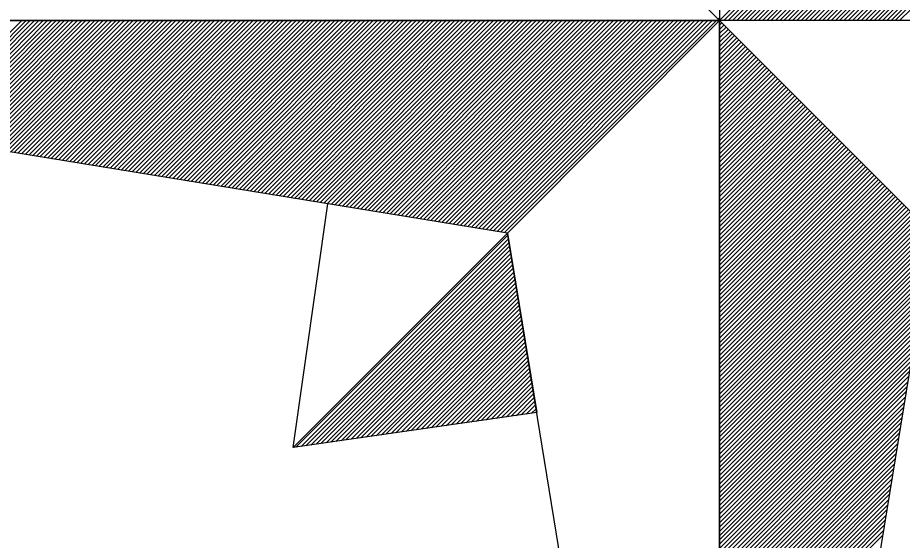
# Model space of a CAD drawing. Extents: x 576692 to 577659, y 273254 to 273799.
# Drawn here: x 577250.962 to 577254.697, y 273526.238 to 273528.442 of the extents above; entities that cross this region are included whole.
import ezdxf

# ---------------------------------------------------------------- set-up
doc = ezdxf.new("R2010")
doc.units = 0
doc.layers.add('RAMI_UZMR_####_####_#', color=7, linetype='Continuous')

msp = doc.modelspace()

# ---------------------------------------------------------------- linework, layer by layer
at = {"layer": 'RAMI_UZMR_####_####_#'}
for p, q in [((577253.9257, 273534.8297), (577253.9257, 273528.4297)), ((577253.9257, 273528.4297), (577253.0297, 273529.3257)), ((577253.0297, 273529.3257), (577253.9257, 273528.4297)), ((577253.9257, 273528.4297), (577254.8217, 273529.3257)), ((577253.9441, 273528.4297), (577254.8369, 273529.3233)), ((577253.9617, 273528.4297), (577254.8529, 273529.3209)), ((577253.9801, 273528.4297), (577254.8689, 273529.3177)), ((577253.9985, 273528.4297), (577254.8841, 273529.3161)), ((577254.0161, 273528.4297), (577254.8993, 273529.3129)), ((577254.0337, 273528.4297), (577254.9153, 273529.3105)), ((577254.0521, 273528.4297), (577254.9305, 273529.3081)), ((577254.0705, 273528.4297), (577254.9465, 273529.3057)), ((577254.0889, 273528.4297), (577254.9617, 273529.3033)), ((577254.1065, 273528.4297), (577254.9777, 273529.3001)), ((577254.1249, 273528.4297), (577254.9929, 273529.2977)), ((577254.1425, 273528.4297), (577255.0081, 273529.2953)), ((577254.1609, 273528.4297), (577255.0241, 273529.2929)), ((577254.1793, 273528.4297), (577255.0401, 273529.2905)), ((577254.1969, 273528.4297), (577255.0553, 273529.2881)), ((577254.2153, 273528.4297), (577255.0705, 273529.2857)), ((577254.2337, 273528.4297), (577255.0865, 273529.2825)), ((577254.2513, 273528.4297), (577255.1017, 273529.2801)), ((577254.2697, 273528.4297), (577255.1177, 273529.2777)), ((577254.2873, 273528.4297), (577255.1329, 273529.2753)), ((577254.3057, 273528.4297), (577255.1489, 273529.2729)), ((577254.3241, 273528.4297), (577255.1641, 273529.2697)), ((577254.3425, 273528.4297), (577255.1793, 273529.2673)), ((577254.3601, 273528.4297), (577255.1953, 273529.2649)), ((577254.3785, 273528.4297), (577255.2113, 273529.2625)), ((577254.3961, 273528.4297), (577255.2265, 273529.2601)), ((577254.4145, 273528.4297), (577255.2417, 273529.2577)), ((577254.4321, 273528.4297), (577255.2577, 273529.2553)), ((577254.4505, 273528.4297), (577255.2729, 273529.2521)), ((577254.4689, 273528.4297), (577255.2889, 273529.2497)), ((577254.4865, 273528.4297), (577255.3041, 273529.2473)), ((577254.5049, 273528.4297), (577255.3201, 273529.2449)), ((577254.5233, 273528.4297), (577255.3353, 273529.2425)), ((577254.5409, 273528.4297), (577255.3513, 273529.2401)), ((577254.5593, 273528.4297), (577255.3665, 273529.2377)), ((577254.5777, 273528.4297), (577255.3825, 273529.2345)), ((577254.5953, 273528.4297), (577255.3977, 273529.2321)), ((577254.6137, 273528.4297), (577255.4129, 273529.2297)), ((577254.6321, 273528.4297), (577255.4289, 273529.2273)), ((577254.6497, 273528.4297), (577255.4449, 273529.2249)), ((577254.6673, 273528.4297), (577255.4601, 273529.2217)), ((577254.6857, 273528.4297), (577255.4753, 273529.2193)), ((577253.0297, 273527.5337), (577247.5257, 273528.4297)), ((577247.5257, 273528.4297), (577253.9257, 273528.4297)), ((577253.9257, 273528.4297), (577247.5257, 273528.4297)), ((577250.4961, 273527.9465), (577250.9793, 273528.4297)), ((577250.5113, 273527.9441), (577250.9977, 273528.4297)), ((577250.5265, 273527.9417), (577251.0153, 273528.4297)), ((577250.5425, 273527.9385), (577251.0337, 273528.4297)), ((577250.5585, 273527.9361), (577251.0513, 273528.4297)), ((577250.5737, 273527.9337), (577251.0697, 273528.4297)), ((577250.5889, 273527.9313), (577251.0881, 273528.4297)), ((577250.6049, 273527.9289), (577251.1057, 273528.4297)), ((577250.6201, 273527.9257), (577251.1241, 273528.4297)), ((577250.6361, 273527.9233), (577251.1425, 273528.4297)), ((577250.6513, 273527.9209), (577251.1601, 273528.4297)), ((577250.6673, 273527.9185), (577251.1785, 273528.4297)), ((577250.6825, 273527.9161), (577251.1961, 273528.4297)), ((577250.6985, 273527.9137), (577251.2145, 273528.4297)), ((577250.7137, 273527.9113), (577251.2329, 273528.4297)), ((577250.7289, 273527.9081), (577251.2505, 273528.4297)), ((577250.7449, 273527.9057), (577251.2689, 273528.4297)), ((577250.7601, 273527.9033), (577251.2873, 273528.4297)), ((577250.7761, 273527.9009), (577251.3049, 273528.4297)), ((577250.7921, 273527.8985), (577251.3233, 273528.4297)), ((577250.8073, 273527.8953), (577251.3409, 273528.4297)), ((577250.8225, 273527.8937), (577251.3593, 273528.4297)), ((577250.8385, 273527.8905), (577251.3777, 273528.4297)), ((577250.8537, 273527.8881), (577251.3953, 273528.4297)), ((577250.8697, 273527.8857), (577251.4137, 273528.4297)), ((577250.8849, 273527.8833), (577251.4321, 273528.4297)), ((577250.9009, 273527.8809), (577251.4497, 273528.4297)), ((577250.9161, 273527.8777), (577251.4681, 273528.4297)), ((577250.9313, 273527.8753), (577251.4865, 273528.4297)), ((577250.9473, 273527.8729), (577251.5041, 273528.4297)), ((577250.9633, 273527.8705), (577251.5225, 273528.4297)), ((577250.9785, 273527.8681), (577251.5409, 273528.4297)), ((577250.9937, 273527.8649), (577251.5585, 273528.4297)), ((577251.0097, 273527.8625), (577251.5761, 273528.4297)), ((577251.0249, 273527.8601), (577251.5945, 273528.4297)), ((577251.0409, 273527.8577), (577251.6129, 273528.4297)), ((577251.0561, 273527.8553), (577251.6305, 273528.4297)), ((577251.0721, 273527.8521), (577251.6489, 273528.4297)), ((577251.0873, 273527.8497), (577251.6673, 273528.4297)), ((577251.1025, 273527.8473), (577251.6849, 273528.4297)), ((577251.1185, 273527.8449), (577251.7033, 273528.4297)), ((577251.1345, 273527.8425), (577251.7217, 273528.4297)), ((577251.1497, 273527.8401), (577251.7393, 273528.4297)), ((577251.1649, 273527.8377), (577251.7577, 273528.4297)), ((577251.1809, 273527.8345), (577251.7761, 273528.4297)), ((577251.1961, 273527.8321), (577251.7937, 273528.4297)), ((577251.2121, 273527.8297), (577251.8121, 273528.4297)), ((577251.2273, 273527.8273), (577251.8297, 273528.4297)), ((577251.2433, 273527.8249), (577251.8481, 273528.4297)), ((577251.2585, 273527.8217), (577251.8665, 273528.4297)), ((577251.2745, 273527.8193), (577251.8841, 273528.4297)), ((577251.2897, 273527.8169), (577251.9025, 273528.4297)), ((577251.3049, 273527.8145), (577251.9209, 273528.4297)), ((577251.3209, 273527.8121), (577251.9385, 273528.4297)), ((577251.3361, 273527.8097), (577251.9569, 273528.4297)), ((577251.3521, 273527.8073), (577251.9745, 273528.4297)), ((577251.3681, 273527.8041), (577251.9929, 273528.4297)), ((577251.3833, 273527.8017), (577252.0113, 273528.4297)), ((577251.3985, 273527.7993), (577252.0289, 273528.4297)), ((577251.4145, 273527.7969), (577252.0473, 273528.4297)), ((577251.4297, 273527.7945), (577252.0657, 273528.4297)), ((577251.4457, 273527.7921), (577252.0833, 273528.4297)), ((577251.4609, 273527.7897), (577252.1017, 273528.4297)), ((577251.4769, 273527.7865), (577252.1201, 273528.4297)), ((577251.4921, 273527.7841), (577252.1377, 273528.4297)), ((577251.5073, 273527.7817), (577252.1561, 273528.4297)), ((577251.5233, 273527.7793), (577252.1745, 273528.4297)), ((577251.5393, 273527.7769), (577252.1921, 273528.4297)), ((577251.5545, 273527.7737), (577252.2097, 273528.4297)), ((577251.5697, 273527.7713), (577252.2281, 273528.4297)), ((577251.5857, 273527.7689), (577252.2465, 273528.4297)), ((577251.6009, 273527.7665), (577252.2641, 273528.4297)), ((577251.6169, 273527.7641), (577252.2825, 273528.4297)), ((577251.6321, 273527.7617), (577252.3009, 273528.4297)), ((577251.6481, 273527.7593), (577252.3185, 273528.4297)), ((577251.6633, 273527.7561), (577252.3369, 273528.4297)), ((577251.6785, 273527.7537), (577252.3553, 273528.4297)), ((577251.6945, 273527.7513), (577252.3729, 273528.4297)), ((577251.7105, 273527.7489), (577252.3913, 273528.4297)), ((577251.7257, 273527.7465), (577252.4097, 273528.4297)), ((577251.7409, 273527.7433), (577252.4273, 273528.4297)), ((577251.7569, 273527.7409), (577252.4457, 273528.4297)), ((577251.7721, 273527.7385), (577252.4633, 273528.4297)), ((577251.7881, 273527.7361), (577252.4817, 273528.4297)), ((577251.8033, 273527.7337), (577252.5001, 273528.4297)), ((577251.8193, 273527.7305), (577252.5177, 273528.4297)), ((577251.8345, 273527.7281), (577252.5361, 273528.4297)), ((577251.8505, 273527.7257), (577252.5545, 273528.4297)), ((577251.8657, 273527.7233), (577252.5721, 273528.4297)), ((577251.8809, 273527.7209), (577252.5905, 273528.4297)), ((577251.8969, 273527.7177), (577252.6081, 273528.4297)), ((577251.9121, 273527.7161), (577252.6265, 273528.4297)), ((577251.9281, 273527.7129), (577252.6449, 273528.4297)), ((577251.9441, 273527.7105), (577252.6625, 273528.4297)), ((577251.9593, 273527.7081), (577252.6809, 273528.4297)), ((577251.9745, 273527.7057), (577252.6993, 273528.4297)), ((577251.9905, 273527.7033), (577252.7169, 273528.4297)), ((577252.0057, 273527.7001), (577252.7353, 273528.4297)), ((577252.0217, 273527.6977), (577252.7529, 273528.4297)), ((577252.0369, 273527.6953), (577252.7713, 273528.4297)), ((577252.0529, 273527.6929), (577252.7897, 273528.4297)), ((577252.0681, 273527.6905), (577252.8081, 273528.4297)), ((577252.0833, 273527.6881), (577252.8257, 273528.4297)), ((577252.0993, 273527.6857), (577252.8433, 273528.4297)), ((577252.1153, 273527.6825), (577252.8617, 273528.4297)), ((577252.1305, 273527.6801), (577252.8801, 273528.4297)), ((577252.1457, 273527.6777), (577252.8977, 273528.4297)), ((577252.1617, 273527.6753), (577252.9161, 273528.4297)), ((577252.1769, 273527.6729), (577252.9345, 273528.4297)), ((577252.1929, 273527.6697), (577252.9521, 273528.4297)), ((577252.2081, 273527.6673), (577252.9705, 273528.4297)), ((577252.2241, 273527.6649), (577252.9889, 273528.4297)), ((577252.2393, 273527.6625), (577253.0065, 273528.4297)), ((577252.2545, 273527.6601), (577253.0249, 273528.4297)), ((577252.2705, 273527.6577), (577253.0433, 273528.4297)), ((577252.2865, 273527.6553), (577253.0609, 273528.4297)), ((577252.3017, 273527.6521), (577253.0793, 273528.4297)), ((577252.3169, 273527.6497), (577253.0969, 273528.4297)), ((577252.3329, 273527.6473), (577253.1153, 273528.4297)), ((577252.3481, 273527.6449), (577253.1329, 273528.4297)), ((577252.3641, 273527.6425), (577253.1513, 273528.4297)), ((577252.3793, 273527.6401), (577253.1697, 273528.4297)), ((577252.3953, 273527.6377), (577253.1881, 273528.4297)), ((577252.4105, 273527.6345), (577253.2057, 273528.4297)), ((577252.4265, 273527.6321), (577253.2241, 273528.4297)), ((577252.4417, 273527.6297), (577253.2417, 273528.4297)), ((577252.4569, 273527.6273), (577253.2601, 273528.4297)), ((577252.4729, 273527.6249), (577253.2785, 273528.4297)), ((577252.4881, 273527.6217), (577253.2961, 273528.4297)), ((577252.5041, 273527.6193), (577253.3145, 273528.4297)), ((577252.5201, 273527.6169), (577253.3329, 273528.4297)), ((577252.5353, 273527.6145), (577253.3505, 273528.4297)), ((577252.5505, 273527.6121), (577253.3689, 273528.4297)), ((577252.5665, 273527.6089), (577253.3865, 273528.4297)), ((577252.5817, 273527.6065), (577253.4049, 273528.4297)), ((577252.5977, 273527.6041), (577253.4233, 273528.4297)), ((577252.6129, 273527.6017), (577253.4409, 273528.4297)), ((577252.6289, 273527.5993), (577253.4593, 273528.4297)), ((577252.6441, 273527.5961), (577253.4769, 273528.4297)), ((577252.6593, 273527.5937), (577253.4953, 273528.4297)), ((577252.6753, 273527.5913), (577253.5137, 273528.4297)), ((577252.6913, 273527.5889), (577253.5313, 273528.4297)), ((577252.7065, 273527.5865), (577253.5497, 273528.4297)), ((577252.7217, 273527.5841), (577253.5681, 273528.4297)), ((577252.7377, 273527.5817), (577253.5857, 273528.4297)), ((577252.7529, 273527.5785), (577253.6041, 273528.4297)), ((577252.7689, 273527.5761), (577253.6225, 273528.4297)), ((577252.7841, 273527.5737), (577253.6401, 273528.4297)), ((577252.8001, 273527.5713), (577253.6585, 273528.4297)), ((577252.8153, 273527.5689), (577253.6769, 273528.4297)), ((577252.8305, 273527.5657), (577253.6945, 273528.4297)), ((577252.8465, 273527.5641), (577253.7129, 273528.4297)), ((577252.8625, 273527.5609), (577253.7305, 273528.4297)), ((577252.8777, 273527.5585), (577253.7489, 273528.4297)), ((577252.8929, 273527.5561), (577253.7665, 273528.4297)), ((577252.9089, 273527.5537), (577253.7849, 273528.4297)), ((577252.9241, 273527.5513), (577253.8033, 273528.4297)), ((577252.9401, 273527.5481), (577253.8209, 273528.4297)), ((577252.9553, 273527.5457), (577253.8393, 273528.4297)), ((577252.9713, 273527.5433), (577253.8577, 273528.4297)), ((577252.9865, 273527.5409), (577253.8753, 273528.4297)), ((577253.0025, 273527.5385), (577253.8937, 273528.4297)), ((577253.0177, 273527.5361), (577253.9121, 273528.4297)), ((577253.0297, 273527.5337), (577253.9257, 273528.4297)), ((577253.9257, 273528.4297), (577253.0297, 273527.5337)), ((577253.9201, 273528.4361), (577253.9257, 273528.4417)), ((577253.9217, 273528.4337), (577253.9257, 273528.4377)), ((577260.3257, 273528.4297), (577253.9257, 273528.4297)), ((577260.3257, 273528.4297), (577253.9257, 273528.4297)), ((577253.9257, 273528.4297), (577254.8217, 273527.5337)), ((577253.9257, 273522.0297), (577253.9257, 273528.4297)), ((577253.9257, 273528.4297), (577254.8217, 273527.5337)), ((577253.9257, 273528.4297), (577253.9257, 273522.0297)), ((577253.9257, 273528.4297), (577253.9265, 273528.4297)), ((577253.9257, 273528.4113), (577253.9353, 273528.4209)), ((577253.9257, 273528.3929), (577253.9441, 273528.4113)), ((577253.9257, 273528.3753), (577253.9537, 273528.4025)), ((577253.9257, 273528.3569), (577253.9625, 273528.3937)), ((577253.9257, 273528.3385), (577253.9713, 273528.3841)), ((577253.9257, 273528.3209), (577253.9801, 273528.3753)), ((577253.9257, 273528.3025), (577253.9889, 273528.3665)), ((577253.9257, 273528.2849), (577253.9985, 273528.3569)), ((577253.9257, 273528.2665), (577254.0073, 273528.3481)), ((577253.9257, 273528.2481), (577254.0161, 273528.3393)), ((577253.9257, 273528.2297), (577254.0257, 273528.3297)), ((577253.9257, 273528.2121), (577254.0345, 273528.3209)), ((577253.9257, 273528.1945), (577254.0441, 273528.3121)), ((577253.9257, 273528.1761), (577254.0529, 273528.3033)), ((577253.9257, 273528.1577), (577254.0617, 273528.2937)), ((577253.9257, 273528.1401), (577254.0713, 273528.2849)), ((577253.9257, 273528.1217), (577254.0801, 273528.2761)), ((577253.9257, 273528.1033), (577254.0889, 273528.2665)), ((577253.9257, 273528.0857), (577254.0977, 273528.2577)), ((577253.9257, 273528.0673), (577254.1073, 273528.2489)), ((577253.9257, 273528.0489), (577254.1161, 273528.2393)), ((577253.9257, 273528.0313), (577254.1249, 273528.2305)), ((577253.9257, 273528.0129), (577254.1345, 273528.2217)), ((577253.9257, 273527.9945), (577254.1433, 273528.2121)), ((577253.9257, 273527.9769), (577254.1521, 273528.2033)), ((577253.9257, 273527.9585), (577254.1617, 273528.1945)), ((577253.9257, 273527.9409), (577254.1705, 273528.1849)), ((577253.9257, 273527.9225), (577254.1793, 273528.1761)), ((577253.9257, 273527.9049), (577254.1889, 273528.1673)), ((577253.9257, 273527.8865), (577254.1977, 273528.1577)), ((577253.9257, 273527.8681), (577254.2065, 273528.1489)), ((577253.9257, 273527.8497), (577254.2161, 273528.1401)), ((577253.9257, 273527.8321), (577254.2249, 273528.1305)), ((577253.9257, 273527.8137), (577254.2337, 273528.1217)), ((577253.9257, 273527.7961), (577254.2425, 273528.1129)), ((577253.9257, 273527.7777), (577254.2521, 273528.1033)), ((577253.9257, 273527.7593), (577254.2609, 273528.0945)), ((577253.9257, 273527.7417), (577254.2697, 273528.0857)), ((577253.9257, 273527.7233), (577254.2793, 273528.0761)), ((577253.9257, 273527.7049), (577254.2881, 273528.0673)), ((577253.9257, 273527.6873), (577254.2969, 273528.0585)), ((577253.9257, 273527.6689), (577254.3065, 273528.0497)), ((577253.9257, 273527.6513), (577254.3153, 273528.0409)), ((577253.9257, 273527.6329), (577254.3249, 273528.0313)), ((577253.9257, 273527.6145), (577254.3337, 273528.0225)), ((577253.9257, 273527.5969), (577254.3425, 273528.0137)), ((577253.9257, 273527.5785), (577254.3513, 273528.0041)), ((577253.9257, 273527.5609), (577254.3601, 273527.9953)), ((577253.9257, 273527.5425), (577254.3697, 273527.9865)), ((577253.9257, 273527.5241), (577254.3785, 273527.9769)), ((577253.9257, 273527.5065), (577254.3873, 273527.9681)), ((577253.9257, 273527.4881), (577254.3969, 273527.9593)), ((577253.9257, 273527.4697), (577254.4057, 273527.9497)), ((577253.9257, 273527.4521), (577254.4145, 273527.9409)), ((577253.9257, 273527.4337), (577254.4241, 273527.9321)), ((577253.9257, 273527.4153), (577254.4329, 273527.9225)), ((577253.9257, 273527.3977), (577254.4417, 273527.9137)), ((577253.9257, 273527.3793), (577254.4513, 273527.9049)), ((577253.9257, 273527.3609), (577254.4601, 273527.8953)), ((577253.9257, 273527.3433), (577254.4689, 273527.8865)), ((577253.9257, 273527.3249), (577254.4785, 273527.8777)), ((577253.9257, 273527.3073), (577254.4873, 273527.8681)), ((577253.9257, 273527.2889), (577254.4961, 273527.8593)), ((577253.9257, 273527.2713), (577254.5057, 273527.8505)), ((577253.9257, 273527.2529), (577254.5145, 273527.8409)), ((577253.9257, 273527.2345), (577254.5233, 273527.8321)), ((577253.9257, 273527.2169), (577254.5329, 273527.8233)), ((577253.9257, 273527.1985), (577254.5417, 273527.8137)), ((577253.9257, 273527.1801), (577254.5505, 273527.8049)), ((577253.9257, 273527.1625), (577254.5601, 273527.7961)), ((577253.9257, 273527.1441), (577254.5689, 273527.7873)), ((577253.9257, 273527.1257), (577254.5777, 273527.7785)), ((577253.9257, 273527.1081), (577254.5873, 273527.7689)), ((577253.9257, 273527.0897), (577254.5961, 273527.7601)), ((577253.9257, 273527.0713), (577254.6049, 273527.7505)), ((577253.9257, 273527.0537), (577254.6137, 273527.7417)), ((577253.9257, 273527.0353), (577254.6225, 273527.7329)), ((577253.9257, 273527.0177), (577254.6321, 273527.7233)), ((577253.9257, 273526.9993), (577254.6409, 273527.7145)), ((577253.9257, 273526.9809), (577254.6497, 273527.7057)), ((577253.9257, 273526.9633), (577254.6593, 273527.6961)), ((577253.9257, 273526.9449), (577254.6681, 273527.6873)), ((577253.9257, 273526.9273), (577254.6769, 273527.6785)), ((577252.1249, 273526.6289), (577252.2721, 273527.6569)), ((577253.9257, 273526.9089), (577254.6865, 273527.6697)), ((577253.9257, 273526.8905), (577254.6953, 273527.6601)), ((577253.9257, 273526.8729), (577254.7041, 273527.6513)), ((577253.9257, 273526.8545), (577254.7137, 273527.6425)), ((577253.9257, 273526.8361), (577254.7225, 273527.6329)), ((577253.9257, 273526.8185), (577254.7313, 273527.6241)), ((577253.9257, 273526.8001), (577254.7409, 273527.6153)), ((577253.9257, 273526.7825), (577254.7497, 273527.6057)), ((577253.9257, 273526.7641), (577254.7585, 273527.5969)), ((577253.9257, 273526.7457), (577254.7681, 273527.5881)), ((577253.9257, 273526.7273), (577254.7769, 273527.5785)), ((577253.9257, 273526.7097), (577254.7857, 273527.5697)), ((577252.1249, 273526.6289), (577253.0297, 273527.5337)), ((577252.1249, 273526.6289), (577253.0297, 273527.5337)), ((577253.9257, 273522.0297), (577253.0297, 273527.5337)), ((577253.0297, 273527.5337), (577253.1537, 273526.7761)), ((577253.9257, 273526.6913), (577254.7953, 273527.5609)), ((577253.9257, 273526.6737), (577254.8041, 273527.5513)), ((577253.9257, 273526.6553), (577254.8129, 273527.5425)), ((577254.8217, 273527.5337), (577253.9257, 273522.0297)), ((577253.9257, 273526.6377), (577254.8217, 273527.5329)), ((577252.1369, 273526.6305), (577253.0313, 273527.5249)), ((577252.1585, 273526.6337), (577253.0337, 273527.5097)), ((577252.1793, 273526.6361), (577253.0369, 273527.4937)), ((577253.9257, 273526.6193), (577254.8185, 273527.5113)), ((577253.9257, 273526.6009), (577254.8145, 273527.4905)), ((577252.2001, 273526.6393), (577253.0385, 273527.4777)), ((577252.2217, 273526.6425), (577253.0417, 273527.4625)), ((577253.9257, 273526.5833), (577254.8113, 273527.4681)), ((577252.2425, 273526.6457), (577253.0441, 273527.4473)), ((577252.2641, 273526.6489), (577253.0465, 273527.4313)), ((577252.2849, 273526.6521), (577253.0489, 273527.4161)), ((577253.9257, 273526.5649), (577254.8081, 273527.4465)), ((577253.9257, 273526.5465), (577254.8041, 273527.4249)), ((577252.3057, 273526.6545), (577253.0513, 273527.4001)), ((577252.3273, 273526.6577), (577253.0545, 273527.3849)), ((577253.9257, 273526.5289), (577254.8009, 273527.4033)), ((577253.9257, 273526.5105), (577254.7969, 273527.3817)), ((577252.3481, 273526.6609), (577253.0569, 273527.3689)), ((577252.3697, 273526.6641), (577253.0593, 273527.3537)), ((577253.9257, 273526.4921), (577254.7937, 273527.3601)), ((577252.3905, 273526.6665), (577253.0617, 273527.3377)), ((577252.4113, 273526.6697), (577253.0641, 273527.3225)), ((577252.4329, 273526.6729), (577253.0665, 273527.3065)), ((577253.9257, 273526.4745), (577254.7905, 273527.3385)), ((577253.9257, 273526.4561), (577254.7865, 273527.3169)), ((577252.4537, 273526.6761), (577253.0689, 273527.2913)), ((577252.4753, 273526.6785), (577253.0721, 273527.2761)), ((577253.9257, 273526.4377), (577254.7825, 273527.2953)), ((577253.9257, 273526.4201), (577254.7793, 273527.2737)), ((577252.4961, 273526.6817), (577253.0745, 273527.2601)), ((577252.5169, 273526.6849), (577253.0769, 273527.2441)), ((577252.5385, 273526.6881), (577253.0793, 273527.2289)), ((577253.9257, 273526.4025), (577254.7761, 273527.2521)), ((577253.9257, 273526.3841), (577254.7729, 273527.2305)), ((577252.5593, 273526.6913), (577253.0817, 273527.2137)), ((577252.5809, 273526.6937), (577253.0849, 273527.1977)), ((577253.9257, 273526.3657), (577254.7689, 273527.2089)), ((577252.6017, 273526.6969), (577253.0873, 273527.1825)), ((577252.6225, 273526.7001), (577253.0897, 273527.1665)), ((577253.9257, 273526.3473), (577254.7657, 273527.1873)), ((577253.9257, 273526.3297), (577254.7617, 273527.1657)), ((577252.6441, 273526.7033), (577253.0921, 273527.1513)), ((577252.6649, 273526.7065), (577253.0945, 273527.1353)), ((577252.6865, 273526.7089), (577253.0969, 273527.1201)), ((577253.9257, 273526.3113), (577254.7585, 273527.1441)), ((577253.9257, 273526.2937), (577254.7545, 273527.1225)), ((577252.7073, 273526.7121), (577253.0993, 273527.1049)), ((577252.7281, 273526.7153), (577253.1025, 273527.0889)), ((577253.9257, 273526.2753), (577254.7513, 273527.1009)), ((577253.9257, 273526.2569), (577254.7481, 273527.0793)), ((577252.7497, 273526.7185), (577253.1049, 273527.0729)), ((577252.7705, 273526.7209), (577253.1073, 273527.0577)), ((577252.7921, 273526.7241), (577253.1097, 273527.0425)), ((577253.9257, 273526.2393), (577254.7441, 273527.0577)), ((577252.8129, 273526.7273), (577253.1121, 273527.0265)), ((577252.8337, 273526.7305), (577253.1153, 273527.0113)), ((577253.9257, 273526.2209), (577254.7409, 273527.0361)), ((577253.9257, 273526.2025), (577254.7377, 273527.0137)), ((577252.8553, 273526.7337), (577253.1177, 273526.9953)), ((577252.8761, 273526.7361), (577253.1201, 273526.9801)), ((577253.9257, 273526.1849), (577254.7337, 273526.9929)), ((577253.9257, 273526.1665), (577254.7305, 273526.9705)), ((577252.8977, 273526.7393), (577253.1225, 273526.9641)), ((577252.9185, 273526.7425), (577253.1249, 273526.9489)), ((577252.9393, 273526.7449), (577253.1281, 273526.9337)), ((577253.9257, 273526.1489), (577254.7265, 273526.9497)), ((577252.9609, 273526.7481), (577253.1305, 273526.9177)), ((577252.9817, 273526.7513), (577253.1329, 273526.9017)), ((577253.9257, 273526.1305), (577254.7233, 273526.9281)), ((577253.9257, 273526.1121), (577254.7201, 273526.9065)), ((577253.0033, 273526.7545), (577253.1353, 273526.8865)), ((577253.0241, 273526.7577), (577253.1377, 273526.8713)), ((577253.0449, 273526.7609), (577253.1401, 273526.8553)), ((577253.9257, 273526.0945), (577254.7161, 273526.8849)), ((577253.9257, 273526.0761), (577254.7121, 273526.8633)), ((577253.0665, 273526.7633), (577253.1425, 273526.8401)), ((577253.0873, 273526.7665), (577253.1457, 273526.8241)), ((577253.9257, 273526.0577), (577254.7089, 273526.8409)), ((577253.9257, 273526.0401), (577254.7057, 273526.8193)), ((577253.1089, 273526.7697), (577253.1481, 273526.8089)), ((577253.1297, 273526.7721), (577253.1505, 273526.7929)), ((577253.9257, 273526.0217), (577254.7025, 273526.7977)), ((577253.1537, 273526.7761), (577252.1249, 273526.6289)), ((577253.1537, 273526.7761), (577252.1249, 273526.6289)), ((577253.1505, 273526.7753), (577253.1529, 273526.7777)), ((577253.9257, 273526.0041), (577254.6985, 273526.7761)), ((577253.9257, 273525.9857), (577254.6953, 273526.7545)), ((577253.9257, 273525.9673), (577254.6913, 273526.7329)), ((577253.9257, 273525.9497), (577254.6881, 273526.7113)), ((577253.9257, 273525.9313), (577254.6841, 273526.6897)), ((577253.9257, 273525.9129), (577254.6809, 273526.6681)), ((577253.9257, 273525.8953), (577254.6777, 273526.6465)), ((577253.9257, 273525.8769), (577254.6737, 273526.6249)), ((577253.9257, 273525.8585), (577254.6705, 273526.6033)), ((577253.9257, 273525.8409), (577254.6673, 273526.5817)), ((577253.9257, 273525.8225), (577254.6633, 273526.5601)), ((577253.9257, 273525.8041), (577254.6601, 273526.5385)), ((577253.9257, 273525.7865), (577254.6561, 273526.5169)), ((577253.9257, 273525.7689), (577254.6529, 273526.4953)), ((577253.9257, 273525.7505), (577254.6497, 273526.4737)), ((577253.9257, 273525.7321), (577254.6457, 273526.4521)), ((577253.9257, 273525.7145), (577254.6417, 273526.4305)), ((577253.9257, 273525.6961), (577254.6385, 273526.4089)), ((577253.9257, 273525.6777), (577254.6353, 273526.3873)), ((577253.9257, 273525.6601), (577254.6321, 273526.3657)), ((577253.9257, 273525.6417), (577254.6281, 273526.3441)), ((577253.9257, 273525.6233), (577254.6249, 273526.3225)), ((577253.9257, 273525.6057), (577254.6209, 273526.3009)), ((577253.9257, 273525.5873), (577254.6177, 273526.2793)), ((577253.9257, 273525.5689), (577254.6137, 273526.2577))]:
    msp.add_line(p, q, dxfattribs=at)

doc.saveas('drawing.dxf')
